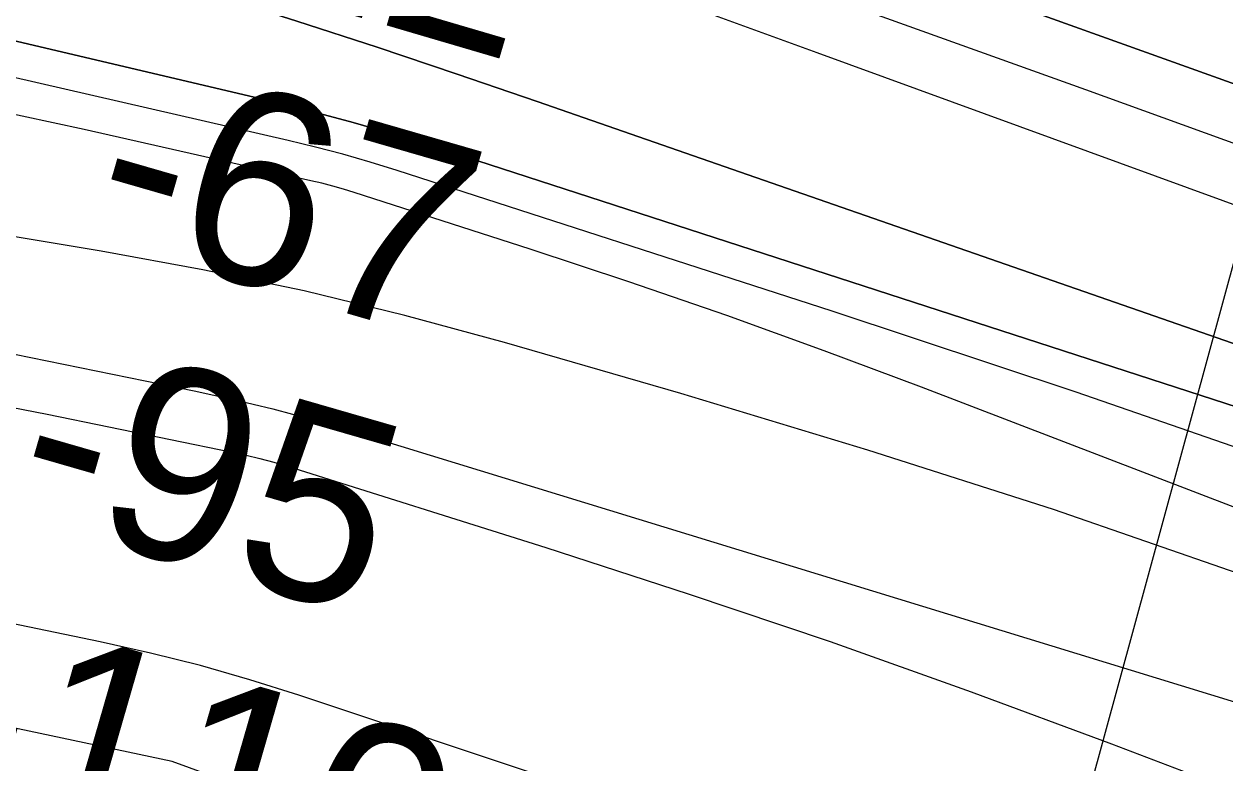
# Model space of a CAD drawing. Extents: x 3855477 to 3893699, y 299188 to 325115.
# Drawn here: x 3883040.9 to 3883458.2, y 319420.4 to 319677.2 of the extents above; entities that cross this region are included whole.
import ezdxf

# ---------------------------------------------------------------- set-up
doc = ezdxf.new("R2010")
doc.units = 0
for name, color, linetype in [('V-RIVR-EDGE', 7, 'Continuous'), ('V-RIVR-RANG', 7, 'Continuous'), ('V-TOPO-DPTH', 7, 'Continuous'), ('V-TOPO-MAJR', 7, 'Continuous'), ('V-TOPO-MINR', 7, 'Continuous')]:
    doc.layers.add(name, color=color, linetype=linetype)

msp = doc.modelspace()

# ---------------------------------------------------------------- linework, layer by layer
at = {"layer": 'V-RIVR-EDGE'}
msp.add_spline([(3882913.07, 320040.06), (3882915.62, 320023.31), (3882920.75, 320004.57), (3882925.91, 319994.19), (3882938.63, 319980.21), (3882958.1, 319959.44), (3882969.63, 319947.06), (3882988.69, 319921.11), (3882997.83, 319910.32), (3883016.92, 319894.33), (3883040.79, 319875.15), (3883065.46, 319858.35), (3883074.21, 319851.15), (3883076.99, 319846.76), (3883076.17, 319838.39), (3883079.35, 319835.99), (3883089.7, 319829.59), (3883100.85, 319827.57), (3883118.38, 319827.13), (3883127.15, 319826.31), (3883136.71, 319823.5), (3883150.24, 319817.88), (3883163.79, 319815.46), (3883172.55, 319812.25), (3883186.87, 319803.45), (3883203.98, 319792.64), (3883220.31, 319786.63), (3883247, 319780.98), (3883267.7, 319771.76), (3883286.41, 319765.34), (3883334.2, 319752.07), (3883358.49, 319742.84), (3883374.02, 319734.83), (3883397.11, 319726.41), (3883413.05, 319725.17), (3883429.78, 319723.94), (3883441.34, 319723.11), (3883453.29, 319720.69), (3883466.02, 319713.09), (3883479.95, 319705.08), (3883489.91, 319704.26), (3883527.34, 319690.22), (3883553.21, 319677), (3883567.55, 319671.39), (3883604.17, 319654.96), (3883613.73, 319653.34), (3883624.49, 319652.91), (3883634.45, 319650.1), (3883661.52, 319638.48), (3883676.25, 319631.27), (3883688.98, 319621.67), (3883706.1, 319614.45), (3883729.19, 319605.63), (3883766.61, 319588.4), (3883795.68, 319577.97), (3883823.95, 319569.53), (3883888.45, 319543.06), (3883936.22, 319521.82), (3883952.94, 319515.8), (3884165.99, 319447.53), (3884193.47, 319441.08), (3884330.86, 319398.5), (3884355.55, 319389.67), (3884375.06, 319382.05), (3884570.17, 319313.42), (3884589.68, 319305.4), (3884662.93, 319270.94), (3884854.78, 319175.22), (3884883.03, 319156.42), (3884897.36, 319146.82), (3884909.7, 319140.41), (3884939.96, 319128.78), (3884943.14, 319128.77), (3884951.91, 319128.75), (3884958.28, 319127.14), (3884973.81, 319120.72), (3884980.98, 319119.91), (3884992.54, 319118.68), (3885018.83, 319115.43), (3885038.75, 319110.2), (3885055.47, 319103.78), (3885077.75, 319090.97), (3885091.29, 319082.97), (3885105.22, 319077.36), (3885120.75, 319072.53), (3885137.87, 319066.51), (3885153.8, 319061.69), (3885176.1, 319054.07), (3885192.42, 319047.25), (3885212.74, 319042.02), (3885236.64, 319036.38), (3885260.93, 319028.75), (3885280.84, 319023.52), (3885320.26, 319009.47), (3885333.41, 319006.65), (3885341.78, 319010.61), (3885348.96, 319010.6), (3885360.91, 319007.38), (3885367.27, 319002.18), (3885375.21, 318990.6), (3885390.72, 318976.62), (3885409.81, 318961.03), (3885442.04, 318941.02), (3885463.54, 318930.61), (3885519.64, 318891.41), (3885550.26, 318866.63), (3885563.39, 318858.22), (3885583.3, 318852.6), (3885601.22, 318845.78), (3885609.58, 318839.78), (3885620.71, 318828.19), (3885637.42, 318818.19), (3885654.54, 318810.97), (3885670.48, 318809.34), (3885686.02, 318808.9), (3885702.35, 318805.27), (3885731.82, 318796.03), (3885773.22, 318778.8), (3885814.64, 318765.54), (3885852.09, 318760.27), (3885861.25, 318759.85), (3885864.85, 318764.62), (3885869.63, 318765.01), (3885880.79, 318764.98), (3885903.1, 318760.94), (3885937.76, 318754.08), (3885959.28, 318753.23), (3885985.97, 318749.97), (3886007.49, 318748.72), (3886012.67, 318748.71), (3886021.02, 318743.51), (3886024.61, 318743.5), (3886036.97, 318744.27), (3886045.74, 318744.25), (3886058.49, 318742.62), (3886070.03, 318737.81), (3886081.98, 318736.58), (3886104.29, 318732.54), (3886127, 318728.5), (3886153.69, 318723.65), (3886184.76, 318716.8), (3886220.6, 318705.55), (3886238.12, 318702.32), (3886252.87, 318700.69), (3886283.53, 318690.25), (3886299.85, 318684.24), (3886315.4, 318684.2), (3886332.93, 318683.76), (3886350.45, 318679.33), (3886367.98, 318674.1), (3886377.54, 318674.88), (3886395.08, 318673.24), (3886413.41, 318672), (3886429.73, 318666.78), (3886442.46, 318658.38), (3886451.22, 318653.57), (3886461.17, 318649.56), (3886487.46, 318641.93), (3886521.71, 318631.88), (3886548.79, 318623.04), (3886589.41, 318610.59), (3886599.37, 318610.16), (3886610.52, 318606.15), (3886629.62, 318593.75), (3886639.95, 318584.16), (3886659.06, 318574.95), (3886680.55, 318563.73), (3886701.66, 318556.11), (3886720.37, 318549.29), (3886735.5, 318541.28), (3886747.05, 318538.06), (3886762.98, 318535.23), (3886783.28, 318525.62), (3886805.58, 318518.39), (3886818.33, 318514.77), (3886870.9, 318500.69), (3886884.85, 318500.66), (3886895.21, 318500.63), (3886902.37, 318496.23), (3886910.34, 318494.22), (3886931.84, 318488.59), (3886964.9, 318480.53), (3886991.19, 318474.09), (3886999.96, 318474.07), (3887005.54, 318476.05), (3887011.13, 318481.22), (3887013.93, 318481.61), (3887016.31, 318480.41), (3887017.5, 318474.82), (3887019.08, 318470.84), (3887027.44, 318468.02), (3887043.37, 318462.8), (3887054.52, 318458.39), (3887069.66, 318455.96), (3887077.22, 318453.95), (3887087.58, 318450.74), (3887101.92, 318446.72), (3887154.86, 318424.27), (3887167.61, 318420.65), (3887188.32, 318414.62), (3887203.44, 318407.41), (3887217.38, 318402.2), (3887228.13, 318399.38), (3887240.08, 318394.17), (3887254.8, 318385.36), (3887275.5, 318376.55), (3887283.06, 318370.55), (3887288.63, 318366.15), (3887293.81, 318366.14), (3887302.57, 318364.52), (3887320.89, 318356.11), (3887334.82, 318348.9), (3887347.56, 318344.88), (3887367.07, 318337.66), (3887387.36, 318324.86), (3887405.68, 318317.64), (3887416.03, 318315.62), (3887424, 318315.2), (3887432.36, 318310.4), (3887439.92, 318306), (3887457.84, 318300.37), (3887483.72, 318289.55), (3887497.26, 318286.33), (3887517.96, 318277.11), (3887536.28, 318269.09), (3887554.6, 318263.47), (3887566.94, 318261.05), (3887592.03, 318252.62), (3887630.66, 318239.77), (3887658.93, 318229.73), (3887684.82, 318222.5), (3887705.92, 318216.86), (3887729.42, 318208.84), (3887756.1, 318199.6), (3887774.81, 318191.98), (3887794.32, 318183.97), (3887813.43, 318177.94), (3887834.53, 318168.72), (3887845.28, 318163.12), (3887852.04, 318156.72), (3887853.62, 318153.13), (3887859.19, 318148.34), (3887867.55, 318142.74), (3887873.92, 318140.73), (3887888.65, 318136.31), (3887904.19, 318132.68), (3887912.95, 318129.07), (3887924.5, 318126.65), (3887934.06, 318127.03), (3887939.24, 318126.62), (3887957.56, 318119.8), (3887971.5, 318115.78), (3887987.43, 318111.35), (3888004.95, 318104.93), (3888020.48, 318101.71), (3888032.43, 318098.49), (3888062.28, 318083.27), (3888089.35, 318070.85), (3888114.83, 318059.23), (3888138.32, 318051.2), (3888172.17, 318040.36), (3888205.22, 318029.12), (3888225.54, 318024.28), (3888240.66, 318017.87), (3888260.96, 318005.46), (3888270.51, 317999.06), (3888283.25, 317993.05), (3888296.78, 317985.85), (3888310.72, 317981.83), (3888328.24, 317977), (3888351.34, 317970.57), (3888385.2, 317962.91), (3888403.91, 317956.89), (3888426.21, 317947.67), (3888456.86, 317934.44), (3888480.34, 317921.63), (3888501.05, 317912.81), (3888524.54, 317903.58), (3888535.69, 317900.37), (3888548.83, 317894.36), (3888572.72, 317886.73), (3888589.44, 317880.31), (3888622.09, 317867.87), (3888643.59, 317858.65), (3888662.69, 317846.65), (3888675.03, 317839.84), (3888693.74, 317831.83), (3888718.42, 317821.41), (3888732.76, 317816.59), (3888741.11, 317810.59), (3888752.26, 317808.17), (3888769.39, 317803.34), (3888782.92, 317796.93), (3888796.05, 317787.34), (3888809.18, 317778.14), (3888821.52, 317772.13), (3888833.87, 317768.91), (3888876.07, 317752.47), (3888901.55, 317743.64), (3888917.88, 317736.42), (3888936.19, 317728.41), (3888954.89, 317717.2), (3888975.6, 317709.18), (3888995.91, 317704.35), (3889006.66, 317698.74), (3889030.14, 317685.93), (3889058.39, 317669.52), (3889086.65, 317654.7), (3889114.52, 317640.69), (3889137.61, 317630.67), (3889158.31, 317621.45), (3889182.2, 317611.82), (3889201.3, 317602.61), (3889223.19, 317589.8), (3889248.68, 317581.37), (3889266.99, 317574.95), (3889284.91, 317567.33), (3889318.74, 317550.51), (3889342.24, 317543.68), (3889366.53, 317536.05), (3889375.29, 317532.84), (3889379.27, 317530.04), (3889383.64, 317525.24), (3889392.8, 317522.03), (3889413.1, 317513.61), (3889433.81, 317506.79), (3889450.93, 317497.98), (3889480.78, 317481.96), (3889501.08, 317472.74), (3889535.73, 317462.3), (3889554.43, 317453.08), (3889589.06, 317435.86), (3889622.89, 317417.05), (3889642, 317409.83), (3889673.05, 317391.82), (3889721.6, 317364.59), (3889737.12, 317353.8), (3889772.53, 317332.98), (3889784.87, 317326.18), (3889810.73, 317308.18), (3889827.85, 317302.56), (3889858.1, 317286.54), (3889879.99, 317274.53), (3889894.73, 317269.32), (3889918.2, 317253.71), (3889950.03, 317230.12), (3889967.52, 317212.94), (3889983.02, 317195.77), (3890012.06, 317173.78), (3890105.95, 317108.58), (3890125.44, 317093.79), (3890144.94, 317082.58), (3890167.64, 317074.95), (3890186.35, 317064.94), (3890221.77, 317046.92), (3890257.99, 317025.31), (3890331.22, 316987.67), (3890369.83, 316967.65), (3890390.93, 316957.63), (3890407.64, 316945.63), (3890422.75, 316932.04), (3890429.51, 316927.25), (3890449.01, 316914.05), (3890471.7, 316903.63), (3890490.01, 316896.41), (3890499.96, 316888.01), (3890521.03, 316869.23), (3890534.96, 316861.62), (3890551.28, 316852.82), (3890573.17, 316840.01), (3890585.89, 316827.22), (3890608.17, 316813.62), (3890639.21, 316793.62), (3890667.46, 316774.42), (3890678.59, 316764.43), (3890688.53, 316754.44), (3890700.87, 316746.84), (3890712.81, 316743.22), (3890739.5, 316735.18), (3890774.52, 316714.77), (3890820.28, 316686.76), (3890859.27, 316660.76), (3890897.07, 316634.76), (3890934.87, 316609.56), (3890937.66, 316609.55), (3890950.8, 316605.93), (3890969.5, 316592.34), (3890995.35, 316573.54), (3891054.64, 316535.14), (3891075.74, 316526.32), (3891110.75, 316503.11), (3891142.19, 316482.71), (3891182.78, 316458.7), (3891207.05, 316441.9), (3891221.78, 316435.89), (3891228.94, 316432.28), (3891244.86, 316421.88), (3891276.68, 316396.29), (3891289.02, 316391.08), (3891298.17, 316384.68), (3891322.84, 316368.28), (3891339.94, 316353.89), (3891357.06, 316344.68), (3891370.59, 316337.08), (3891398.44, 316318.28), (3891409.82, 316310.65)], degree=3, dxfattribs=at)
at = {"layer": 'V-RIVR-RANG'}
msp.add_line((3883581.5, 320034.57), (3883265.14, 318877.03), dxfattribs=at)
at = {"layer": 'V-TOPO-DPTH'}
for points in [[(3882264.77, 320012.06), (3882290.59, 320006.16), (3882723.48, 319898), (3882802.12, 319877.32), (3882880.39, 319855.35), (3882958.09, 319831.44), (3883035.41, 319806.26), (3883145.04, 319769.04), (3883167.25, 319761.44), (3883189.42, 319753.76), (3883211.56, 319745.97), (3883233.67, 319738.11), (3883586.15, 319611.7)], [(3883586.15, 319611.7), (3883233.67, 319738.11), (3883211.56, 319745.97), (3883189.42, 319753.76), (3883167.25, 319761.44), (3883145.04, 319769.04), (3883035.41, 319806.26), (3882958.09, 319831.44), (3882880.39, 319855.35), (3882802.12, 319877.32), (3882723.48, 319898), (3882290.59, 320006.16)], [(3884256.19, 319323.39), (3883958.51, 319432.98), (3883941.56, 319439.21), (3883924.61, 319445.43), (3883907.65, 319451.64), (3883890.68, 319457.83), (3883316.51, 319667.24), (3883293.56, 319675.59), (3883270.61, 319683.92), (3883247.65, 319692.23), (3883224.68, 319700.51), (3883186.73, 319714.17), (3883182.73, 319715.6), (3883178.73, 319717.02), (3883174.72, 319718.42), (3883170.7, 319719.81), (3882869.35, 319823.58), (3882765.22, 319857.97), (3882660.56, 319890.57), (3882555.11, 319920.51), (3882449.13, 319948.67), (3882271.39, 319993.49)], [(3884256.19, 319323.39), (3883958.51, 319432.98), (3883941.56, 319439.21), (3883924.61, 319445.43), (3883907.65, 319451.64), (3883890.68, 319457.83), (3883316.51, 319667.24), (3883293.56, 319675.59), (3883270.61, 319683.92), (3883247.65, 319692.23), (3883224.68, 319700.51), (3883186.73, 319714.17), (3883182.73, 319715.6), (3883178.73, 319717.02), (3883174.72, 319718.42), (3883170.7, 319719.81), (3882869.35, 319823.58), (3882765.22, 319857.97), (3882660.56, 319890.57), (3882555.11, 319920.51), (3882449.13, 319948.67), (3882271.39, 319993.49)], [(3882252.21, 319980.93), (3882346.01, 319957.23), (3882401.89, 319942.04), (3882457.36, 319925.53), (3882512.2, 319907.03), (3882566.62, 319887.22), (3882568.17, 319886.63), (3882621.54, 319865.83), (3882674.78, 319844.71), (3882727.83, 319823.1), (3882780.74, 319801.18), (3882833.84, 319779.76), (3882887.29, 319759.34), (3882941.3, 319740.4), (3882995.66, 319722.46), (3883107.72, 319687.2), (3883135.7, 319678.26), (3883163.63, 319669.15), (3883191.47, 319659.8), (3883219.26, 319650.27), (3883873.42, 319422.89)], [(3883873.42, 319422.89), (3883219.26, 319650.27), (3883191.47, 319659.8), (3883163.63, 319669.15), (3883135.7, 319678.26), (3883107.72, 319687.2), (3882995.66, 319722.46), (3882941.3, 319740.4), (3882887.29, 319759.34), (3882833.84, 319779.76), (3882780.74, 319801.18), (3882727.83, 319823.1), (3882674.78, 319844.71), (3882621.54, 319865.83), (3882568.17, 319886.63), (3882566.62, 319887.22), (3882512.2, 319907.03), (3882457.36, 319925.53), (3882401.89, 319942.04), (3882346.01, 319957.23), (3882252.21, 319980.93)], [(3882288.82, 319847.18), (3882307.66, 319843.07), (3882326.46, 319838.78), (3883124.78, 319650.85), (3883140.07, 319647.05), (3883155.29, 319643), (3883170.4, 319638.58), (3883185.44, 319633.9), (3883584.17, 319504.6), (3883637.74, 319486.73), (3883691.09, 319468.26), (3883744.12, 319448.88), (3883796.94, 319428.91), (3883832.78, 319415.01), (3883867.52, 319401.53), (3883902.25, 319388.02), (3883936.97, 319374.49), (3883971.68, 319360.94), (3884019.77, 319342.15), (3884078.58, 319319.34), (3884137.47, 319296.74), (3884196.48, 319274.45)], [(3884196.48, 319274.45), (3884137.47, 319296.74), (3884078.58, 319319.34), (3884019.77, 319342.15), (3883971.68, 319360.94), (3883936.97, 319374.49), (3883902.25, 319388.02), (3883867.52, 319401.53), (3883832.78, 319415.01), (3883796.94, 319428.91), (3883744.12, 319448.88), (3883691.09, 319468.26), (3883637.74, 319486.73), (3883584.17, 319504.6), (3883185.44, 319633.9), (3883170.4, 319638.58), (3883155.29, 319643), (3883140.07, 319647.05), (3883124.78, 319650.85), (3882326.46, 319838.78), (3882307.66, 319843.07), (3882288.82, 319847.18)]]:
    msp.add_lwpolyline(points, dxfattribs=at)
at = {"layer": 'V-TOPO-MAJR'}
for points in [[(3884272.34, 319217.26), (3884183.85, 319252.09), (3883942.5, 319347.92), (3883918.29, 319357.49), (3883894.07, 319367.02), (3883869.82, 319376.47), (3883845.54, 319385.88), (3883658.28, 319458.16), (3883574.73, 319489.6), (3883490.85, 319520.12), (3883406.47, 319549.22), (3883321.76, 319577.4), (3883170.56, 319626.29), (3883161.17, 319629.19), (3883151.73, 319631.93), (3883142.23, 319634.42), (3883132.68, 319636.75), (3882909.79, 319688.05), (3882793.27, 319713.83), (3882676.47, 319738.29), (3882559.28, 319760.75), (3882441.82, 319781.89), (3882259.25, 319813.15)], [(3883508.13, 319319.84), (3883136.44, 319443.91), (3883119.37, 319449.27), (3883102.19, 319454.23), (3883084.84, 319458.58), (3883067.39, 319462.52), (3882731.64, 319532.17), (3882639.27, 319551.18), (3882546.87, 319570.01), (3882454.41, 319588.55), (3882361.91, 319606.91), (3882204.1, 319637.98)]]:
    msp.add_lwpolyline(points, dxfattribs=at)
at = {"layer": 'V-TOPO-MINR'}
for points in [[(3883586.15, 319611.7), (3883233.67, 319738.11), (3883211.56, 319745.97), (3883189.42, 319753.76), (3883167.25, 319761.44), (3883145.04, 319769.04), (3883035.41, 319806.26), (3882958.09, 319831.44), (3882880.39, 319855.35), (3882802.12, 319877.32), (3882723.48, 319898), (3882290.59, 320006.16), (3882264.77, 320012.06)], [(3884272.66, 319337.33), (3884187.75, 319369.75), (3884102.64, 319401.67), (3883985.4, 319445.03), (3883958.76, 319454.86), (3883932.1, 319464.66), (3883905.42, 319474.42), (3883878.74, 319484.15), (3883635.39, 319572.64), (3883560.22, 319599.92), (3883485.04, 319627.15), (3883409.83, 319654.29), (3883334.6, 319681.37), (3883210.13, 319726.09), (3883197.1, 319730.74), (3883184.06, 319735.35), (3883171, 319739.89), (3883157.92, 319744.4), (3882977.07, 319806.25), (3882873.16, 319840.34), (3882768.74, 319872.67), (3882663.53, 319902.38), (3882557.81, 319930.33), (3882280.99, 319999.82)], [(3884256.19, 319323.39), (3883958.51, 319432.98), (3883941.56, 319439.21), (3883924.61, 319445.43), (3883907.65, 319451.64), (3883890.68, 319457.83), (3883316.51, 319667.24), (3883293.56, 319675.59), (3883270.61, 319683.92), (3883247.65, 319692.23), (3883224.68, 319700.51), (3883186.73, 319714.17), (3883182.73, 319715.6), (3883178.73, 319717.02), (3883174.72, 319718.42), (3883170.7, 319719.81), (3882869.35, 319823.58), (3882765.22, 319857.97), (3882660.56, 319890.57), (3882555.11, 319920.51), (3882449.13, 319948.67), (3882271.39, 319993.49)], [(3883873.42, 319422.89), (3883219.26, 319650.27), (3883191.47, 319659.8), (3883163.63, 319669.15), (3883135.7, 319678.26), (3883107.72, 319687.2), (3882995.66, 319722.46), (3882941.3, 319740.4), (3882887.29, 319759.34), (3882833.84, 319779.76), (3882780.74, 319801.18), (3882727.83, 319823.1), (3882674.78, 319844.71), (3882621.54, 319865.83), (3882568.17, 319886.63), (3882566.62, 319887.22), (3882512.2, 319907.03), (3882457.36, 319925.53), (3882401.89, 319942.04), (3882346.01, 319957.23), (3882252.21, 319980.93)], [(3884196.48, 319274.45), (3884137.47, 319296.74), (3884078.58, 319319.34), (3884019.77, 319342.15), (3883971.68, 319360.94), (3883936.97, 319374.49), (3883902.25, 319388.02), (3883867.52, 319401.53), (3883832.78, 319415.01), (3883796.94, 319428.91), (3883744.12, 319448.88), (3883691.09, 319468.26), (3883637.74, 319486.73), (3883584.17, 319504.6), (3883185.44, 319633.9), (3883170.4, 319638.58), (3883155.29, 319643), (3883140.07, 319647.05), (3883124.78, 319650.85), (3882326.46, 319838.78), (3882307.66, 319843.07), (3882288.82, 319847.18)], [(3884575.88, 319067.16), (3883913.41, 319335.1), (3883899.67, 319340.62), (3883885.91, 319346.08), (3883872.13, 319351.47), (3883858.33, 319356.82), (3883352.74, 319550.97), (3883319, 319563.61), (3883285.12, 319575.88), (3883251.05, 319587.59), (3883216.84, 319598.93), (3883155.67, 319618.65), (3883151.94, 319619.8), (3883148.19, 319620.88), (3883144.41, 319621.86), (3883140.61, 319622.77), (3883061.84, 319640.59), (3883018.56, 319649.88), (3882975.15, 319658.53), (3882931.56, 319666.21), (3882887.85, 319673.25), (3882290.82, 319762.6), (3882244.89, 319769.64)], [(3884195.12, 319201.01), (3884095.33, 319241.78), (3883890.25, 319325.1), (3883884.85, 319327.27), (3883879.43, 319329.42), (3883873.99, 319331.53), (3883868.55, 319333.61), (3883526.51, 319462.98), (3883462.77, 319486.22), (3883398.68, 319508.44), (3883334.08, 319529.12), (3883269.13, 319548.76), (3883207.91, 319566.49), (3883173.18, 319575.89), (3883138.26, 319584.47), (3883103.07, 319591.81), (3883067.69, 319598.33), (3882568.61, 319681.32), (3882506.09, 319691.73), (3882443.58, 319702.16), (3882381.07, 319712.61), (3882318.56, 319723.08), (3882218.89, 319739.79)], [(3882241.67, 319707.89), (3882498.31, 319664.82), (3882603.54, 319646.6), (3882708.64, 319627.64), (3882813.52, 319607.58), (3882918.28, 319586.79), (3883099.99, 319549.72), (3883113.73, 319546.71), (3883127.41, 319543.44), (3883140.98, 319539.77), (3883154.49, 319535.84), (3883741.7, 319355.64), (3883763.64, 319348.74), (3883785.51, 319341.63), (3883807.28, 319334.23), (3883828.98, 319326.62), (3883829.12, 319326.57), (3883850.66, 319318.7), (3883872.12, 319310.65)], [(3882188.05, 319669.69), (3882900.18, 319567.42), (3882937.5, 319561.73), (3882974.75, 319555.59), (3883011.88, 319548.81), (3883048.94, 319541.59), (3883113.21, 319528.47), (3883118.06, 319527.41), (3883122.88, 319526.24), (3883127.67, 319524.92), (3883132.43, 319523.5), (3883222.24, 319495.27), (3883271.73, 319479.22), (3883321.03, 319462.59)], [(3883812.55, 319157.68), (3883778.39, 319170.16), (3883744.24, 319182.63), (3883092.44, 319420.86), (3882226.6, 319604.49)], [(3883321.03, 319462.59), (3883370.02, 319445.09), (3883418.8, 319427), (3883795.88, 319283.4), (3883824.46, 319272.54), (3883853.06, 319261.72), (3883881.67, 319250.94), (3883910.3, 319240.2), (3884184.78, 319137.45), (3884266.32, 319106.59)]]:
    msp.add_lwpolyline(points, dxfattribs=at)

# ---------------------------------------------------------------- texts
at = {"layer": 'V-RIVR-RANG'}
for s, rotation, p in [('-22', 343.6183, (3883086.18, 319700.48)), ('-67', 343.8979, (3883061.29, 319603.15)), ('-95', 343.8979, (3883034.33, 319506.85)), ('-110', 343.8979, (3883005.6, 319411.06))]:
    msp.add_text(s, height=67, rotation=rotation, dxfattribs=at).set_placement(p)

doc.saveas('drawing.dxf')
